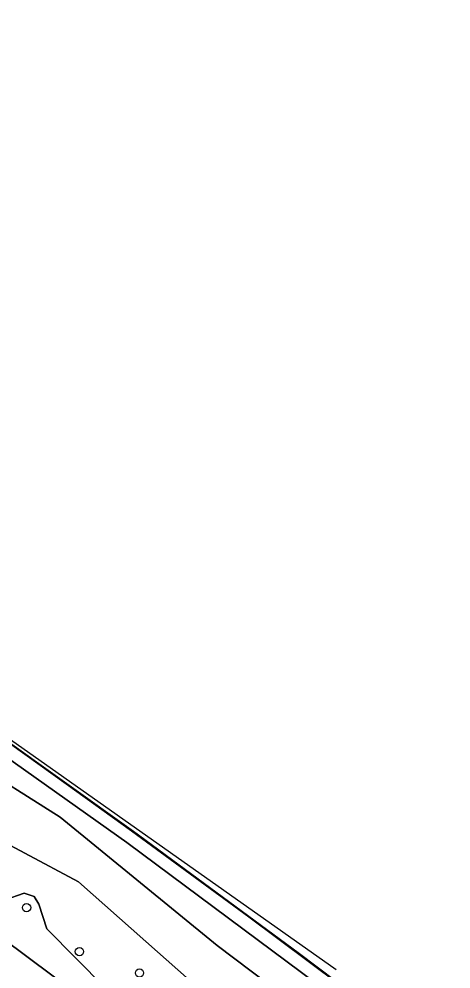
# Model space of a CAD drawing. Extents: x 163683 to 164494, y 382709 to 383872.
# Drawn here: x 164284.6 to 164335.6, y 383574.1 to 383686.5 of the extents above; entities that cross this region are included whole.
import ezdxf

# ---------------------------------------------------------------- set-up
doc = ezdxf.new("R2010")
doc.units = 0
for name, color, linetype in [('IMGEO_Boom', 7, 'Continuous'), ('IMGEO_Geluidsscherm', 7, 'Continuous'), ('IMGEO_Groenvoorziening', 7, 'Continuous'), ('IMGEO_Hek', 7, 'Continuous'), ('IMGEO_Oever', 7, 'Continuous'), ('IMGEO_Spoorbaan_halfverhard', 7, 'Continuous'), ('IMGEO_Waterloop', 7, 'Continuous')]:
    doc.layers.add(name, color=color, linetype=linetype)

msp = doc.modelspace()

# ---------------------------------------------------------------- linework, layer by layer
at = {"layer": 'IMGEO_Boom'}
for centre in [(164285.45, 383581.35), (164291.7, 383576.14), (164298.8, 383573.62)]:
    msp.add_circle(centre, 0.489, dxfattribs=at)
at = {"layer": 'IMGEO_Geluidsscherm'}
msp.add_lwpolyline([(164190.29, 383662.96), (164204.81, 383653.8), (164214.6, 383647.47), (164219.02, 383644.67), (164226.45, 383639.81), (164234.15, 383634.71), (164245.43, 383627.12), (164252.98, 383622.01), (164263.82, 383614.57), (164270.33, 383610.04), (164275.14, 383606.64), (164280.32, 383603.03), (164290.15, 383596.01), (164297.87, 383590.45), (164311.73, 383580.28), (164322.5, 383572.23)], dxfattribs=at)
at = {"layer": 'IMGEO_Groenvoorziening'}
for points in [[(164186.6, 383663.49), (164222.86, 383640.29), (164236.52, 383631.54), (164253.18, 383620.22), (164267.99, 383609.88), (164268.81, 383609.28), (164268.56, 383608.92), (164269.51, 383608.29), (164269.57, 383608.25), (164269.74, 383608.62), (164297.29, 383589.05), (164333.36, 383562.19)], [(164322.5, 383572.23), (164311.73, 383580.28), (164297.87, 383590.45), (164290.15, 383596.01), (164280.32, 383603.03), (164275.14, 383606.64), (164270.33, 383610.04), (164263.82, 383614.57), (164252.98, 383622.01), (164245.43, 383627.12), (164234.15, 383634.71), (164226.45, 383639.81), (164219.02, 383644.67), (164214.6, 383647.47), (164204.81, 383653.8), (164190.29, 383662.96)], [(164294.75, 383571.88), (164287.86, 383578.83), (164286.91, 383581.76), (164286.35, 383582.67), (164285.15, 383583.06), (164282.93, 383582.27), (164274.84, 383587.43), (164270.85, 383589.3), (164269.15, 383590.16), (164267.69, 383587.77), (164279.55, 383579.97), (164297.47, 383566.62)]]:
    msp.add_lwpolyline(points, dxfattribs=at)
msp.add_lwpolyline([(164267.69, 383587.77), (164265.64, 383584.42), (164266.82, 383583.73), (164272.41, 383580.09), (164276.6, 383576.78), (164281.45, 383572.37), (164285.36, 383568.06), (164289.04, 383563.39), (164290.9, 383560.55), (164299.21, 383563.8), (164300.78, 383564.26), (164297.47, 383566.62), (164279.55, 383579.97)], close=True, dxfattribs=at)
at = {"layer": 'IMGEO_Hek'}
msp.add_lwpolyline([(164270.67, 383609.93), (164274.14, 383607.53), (164298.1, 383590.38), (164317.57, 383576.06), (164335.51, 383562.46)], dxfattribs=at)
at = {"layer": 'IMGEO_Oever'}
msp.add_lwpolyline([(164333.36, 383562.19), (164297.29, 383589.05), (164269.74, 383608.62), (164269.57, 383608.25), (164267.27, 383604.81), (164265.58, 383602.28), (164265.8, 383602), (164263.49, 383599.04), (164261.88, 383596.17), (164261.49, 383594.78), (164264.99, 383592.25), (164269.15, 383590.16), (164270.85, 383589.3), (164274.84, 383587.43), (164282.93, 383582.27), (164285.15, 383583.06), (164286.35, 383582.67), (164286.91, 383581.76), (164287.86, 383578.83), (164294.75, 383571.88)], dxfattribs=at)
msp.add_lwpolyline([(164269.3, 383605.1), (164278.55, 383598.9), (164289.41, 383592.07), (164307.98, 383576.86), (164334.35, 383556.95), (164335.62, 383554.37), (164331.95, 383552.57), (164328.97, 383553.37), (164309.59, 383567.13), (164305.75, 383571.85), (164299.54, 383577.35), (164291.58, 383584.39), (164278.87, 383591.18), (164267.13, 383597.46)], close=True, dxfattribs=at)
at = {"layer": 'IMGEO_Spoorbaan_halfverhard'}
for points in [[(164322.03, 383574.01), (164276.55, 383606.14), (164251.65, 383623.73), (164208.5, 383652.07), (164154.08, 383686.49)], [(164190.29, 383662.96), (164204.81, 383653.8), (164214.6, 383647.47), (164219.02, 383644.67), (164226.45, 383639.81), (164234.15, 383634.71), (164245.43, 383627.12), (164252.98, 383622.01), (164263.82, 383614.57), (164270.33, 383610.04), (164275.14, 383606.64), (164280.32, 383603.03), (164290.15, 383596.01), (164297.87, 383590.45), (164311.73, 383580.28), (164322.5, 383572.23)]]:
    msp.add_lwpolyline(points, dxfattribs=at)
at = {"layer": 'IMGEO_Waterloop'}
msp.add_lwpolyline([(164269.3, 383605.1), (164267.13, 383597.46), (164278.87, 383591.18), (164291.58, 383584.39), (164299.54, 383577.35), (164305.75, 383571.85), (164309.59, 383567.13), (164328.97, 383553.37), (164331.95, 383552.57), (164335.62, 383554.37), (164334.35, 383556.95), (164307.98, 383576.86), (164289.41, 383592.07), (164278.55, 383598.9)], close=True, dxfattribs=at)

doc.saveas('drawing.dxf')
